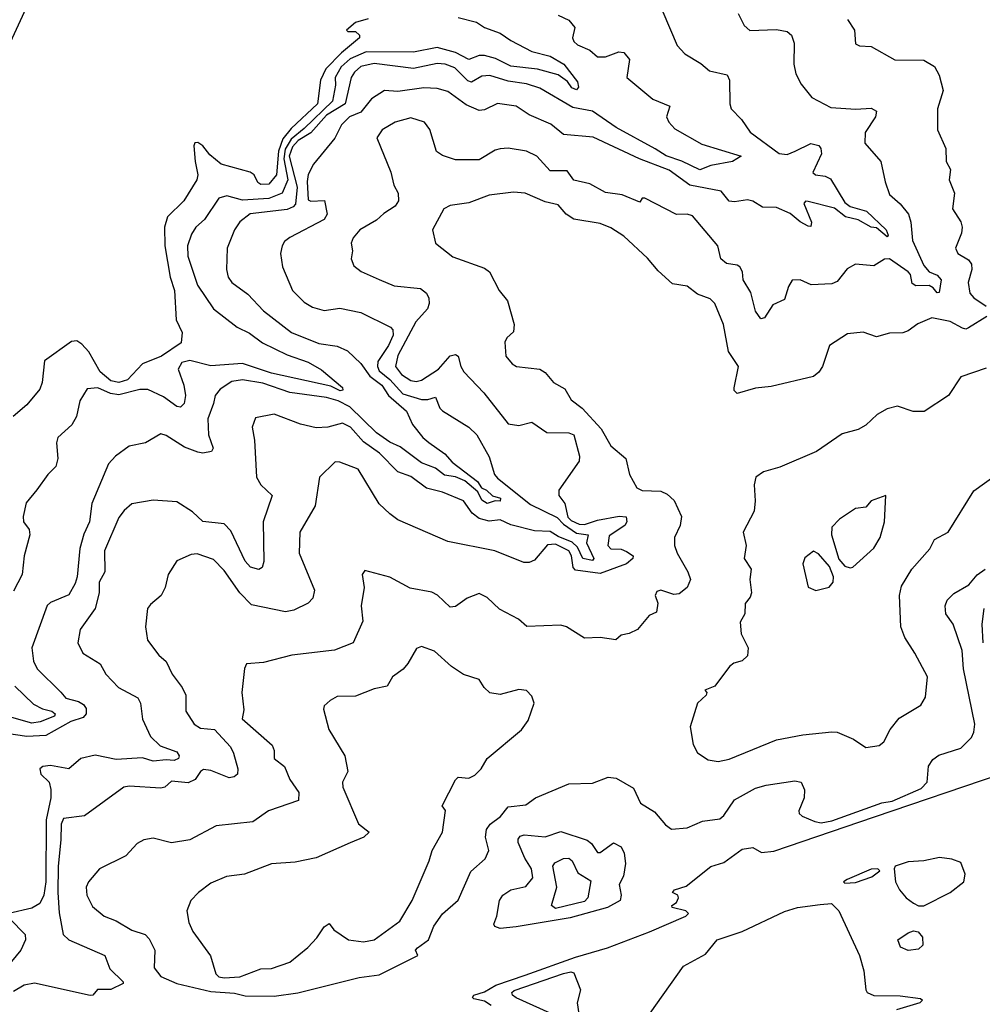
# Model space of a CAD drawing. Extents: x 1552294 to 1694791, y 811929 to 917222.
# Tile 429 of 643: x 1641398 to 1645057, y 856540 to 860284. Entities that reach past the tile are written whole.
import ezdxf

# ---------------------------------------------------------------- set-up
doc = ezdxf.new("R2010")
doc.units = 0

msp = doc.modelspace()

# ---------------------------------------------------------------- linework, layer by layer
at = {"layer": '0CON10XD'}
for points in [[(1641334.6, 860135), (1641437.7, 860362.3)], [(1644128.6, 860308.6), (1644152.3, 860262.3), (1644174, 860244), (1644275, 860247.8), (1644315, 860239.4), (1644332, 860225), (1644341.9, 860195), (1644340.3, 860115), (1644348.3, 860078.3), (1644368.7, 860038.7), (1644408.6, 859988.6), (1644480.8, 859950.8), (1644576.3, 859943.6), (1644635, 859948.2), (1644655, 859936), (1644650.8, 859915), (1644611.8, 859855), (1644610, 859815), (1644670.9, 859745), (1644687.4, 859667.4), (1644705, 859620), (1644745, 859584.2), (1644776.8, 859545), (1644786, 859515), (1644792, 859445), (1644835, 859350), (1644855, 859326.1), (1644885, 859312.6), (1644900.5, 859295), (1644893.6, 859246.4), (1644885, 859245.5), (1644870.2, 859265), (1644855, 859273.2), (1644805, 859271.7), (1644790.7, 859280.7), (1644783.9, 859315), (1644775.8, 859325), (1644705, 859375.4), (1644685, 859374.3), (1644645, 859348.1), (1644575.6, 859354.4), (1644543.6, 859336.4), (1644505, 859288.6), (1644485, 859279.6), (1644406.4, 859276.4), (1644364.4, 859295.6), (1644335, 859294.2), (1644320.3, 859269.7), (1644305, 859220.8), (1644260.4, 859199.6), (1644229.1, 859150.9), (1644215, 859146.2), (1644195, 859176.2), (1644176.8, 859246.8), (1644147.9, 859295), (1644145.3, 859325), (1644135, 859344.2), (1644125, 859351.1), (1644085, 859357.5), (1644063.1, 859375), (1644052, 859425), (1643955, 859538.5), (1643935, 859545.4), (1643895, 859543.1), (1643775, 859606.2), (1643763.8, 859606.2), (1643755, 859590), (1643688.6, 859618.6), (1643625, 859627.8), (1643565, 859660), (1643505, 859674), (1643479.1, 859709.1), (1643415, 859709.7), (1643364.4, 859765), (1643324.7, 859784.7), (1643255, 859795.5), (1643225, 859793.8), (1643205, 859788.2), (1643145, 859751.4), (1643055, 859751.8), (1643005, 859768.5), (1642982.9, 859782.9), (1642957.2, 859867.2), (1642937.1, 859895), (1642885, 859910.6), (1642825, 859894.6), (1642775.5, 859865), (1642755.4, 859835), (1642809.3, 859705), (1642820, 859655), (1642837.1, 859625), (1642837.8, 859595), (1642825.4, 859575), (1642782.1, 859547.9), (1642755, 859521.8), (1642691.1, 859485), (1642665.6, 859455), (1642658.6, 859435), (1642662.9, 859405), (1642658.1, 859375), (1642668.7, 859348.7), (1642696.3, 859326.3), (1642764.2, 859295.8), (1642821.9, 859271.9), (1642921.7, 859261.7), (1642944.4, 859245), (1642953.6, 859225), (1642955.3, 859205), (1642947.8, 859185), (1642904.1, 859135.9), (1642835, 859007.3), (1642826.5, 858965), (1642849.5, 858935), (1642885, 858911.8), (1642905, 858908.7), (1642925, 858913.8), (1642989.7, 858955), (1643035, 859005.8), (1643055, 859010.7), (1643065.4, 859005), (1643074.7, 858965), (1643086, 858945), (1643162.5, 858865), (1643255, 858747.1), (1643295, 858741.2), (1643345, 858753.5), (1643401.4, 858715), (1643485, 858712.9), (1643505, 858706.2), (1643525.9, 858625), (1643524.5, 858605), (1643447.6, 858495), (1643447.7, 858475), (1643459.4, 858459.4), (1643470.1, 858445), (1643482.1, 858392.1), (1643495, 858379.5), (1643525, 858366), (1643545, 858364.6), (1643595, 858381.2), (1643676.5, 858396.5), (1643703.1, 858393.1), (1643705.9, 858375), (1643699, 858361), (1643638.6, 858321.4), (1643634.1, 858285), (1643645, 858271.8), (1643685, 858270.2), (1643705, 858261.7), (1643729.6, 858245), (1643728.4, 858235), (1643705.2, 858214.8), (1643605, 858178.3), (1643511, 858191), (1643501.6, 858201.6), (1643496.3, 858245), (1643485, 858264.4), (1643435, 858289.4), (1643405, 858287), (1643355, 858228.4), (1643335, 858219.7), (1643315, 858219.7), (1643204.8, 858264.8), (1643025, 858300.5), (1642835, 858382.7), (1642805, 858405.5), (1642765, 858443.1), (1642685, 858574.4), (1642615, 858601.5), (1642597.3, 858602.7), (1642538.1, 858545), (1642520.9, 858435), (1642462.8, 858335), (1642461.1, 858255), (1642519.1, 858115), (1642512.2, 858085), (1642495, 858065.5), (1642440.9, 858039.1), (1642408, 858032), (1642279.6, 858059.6), (1642235, 858104.4), (1642175, 858189.4), (1642135, 858232), (1642073, 858253), (1642049.7, 858250.3), (1641995, 858226), (1641962.9, 858175), (1641951.5, 858125), (1641936.2, 858095), (1641895, 858060.9), (1641884.7, 858045), (1641876.6, 857975), (1641884.6, 857925), (1641927.6, 857867.6), (1641955, 857844), (1641977.8, 857795), (1642015.4, 857745), (1642030, 857715), (1642030, 857655), (1642061.4, 857605), (1642085, 857590.2), (1642138.9, 857585), (1642199, 857519), (1642211.3, 857495), (1642227.3, 857435), (1642225.8, 857415), (1642214, 857405), (1642195, 857400.7), (1642125, 857429.3), (1642097.2, 857432.8), (1642085, 857425.6), (1642065.3, 857394.7), (1642038.3, 857381.7), (1641975, 857388.1), (1641950, 857365), (1641935, 857361.2), (1641815, 857369.4), (1641794, 857366), (1641645, 857256.7), (1641565, 857246.2), (1641555.3, 857225), (1641554.5, 857165), (1641544.9, 857064.9), (1641543.3, 856965), (1641548.2, 856888.2), (1641563.9, 856805), (1641585.4, 856785), (1641722.1, 856725), (1641741.5, 856675), (1641792, 856625), (1641791.2, 856618.8), (1641744.2, 856595.8), (1641694.6, 856595.4), (1641676.2, 856575), (1641666.5, 856573.5), (1641455, 856619.8), (1641415, 856612.5), (1641375, 856588.6)], [(1643843.3, 860315), (1643896.9, 860186.9), (1643926.2, 860155), (1643987.8, 860117.8), (1644020.2, 860090.2), (1644087.1, 860075), (1644096.7, 860055), (1644096.9, 859965), (1644102.1, 859945), (1644141.9, 859905), (1644175, 859856.7), (1644285.3, 859775.3), (1644315, 859772.3), (1644345.6, 859784.4), (1644405, 859814), (1644435.8, 859805.8), (1644444, 859794), (1644446.1, 859773.9), (1644413, 859703), (1644422.9, 859695), (1644459.5, 859689.5), (1644479.5, 859679.5), (1644535, 859589.5), (1644555, 859574.1), (1644616.8, 859556.8), (1644691.6, 859485), (1644699.6, 859465), (1644695, 859458.5), (1644655, 859492.3), (1644635, 859494.8), (1644585, 859522.9), (1644536.9, 859535), (1644495, 859567.3), (1644395, 859593.3), (1644385, 859594.2), (1644378.9, 859585), (1644408.4, 859515), (1644405, 859497.5), (1644395, 859499.3), (1644365, 859515.5), (1644327.2, 859547.2), (1644275, 859570), (1644221.4, 859571.4), (1644185, 859594.2), (1644165, 859599.2), (1644115, 859591.4), (1644095, 859594.3), (1644065, 859632.9), (1643945.6, 859655.6), (1643867.3, 859712.7), (1643754.6, 859755), (1643578.3, 859838.3), (1643465, 859847.8), (1643416.6, 859886.6), (1643335, 859923.2), (1643285, 859955.3), (1643215, 859965.3), (1643165, 859941.1), (1643145, 859939.6), (1643095, 859960.5), (1643025, 860011.4), (1642985, 860022.6), (1642935, 860025.7), (1642835, 860011.2), (1642785, 860014.6), (1642735, 859983.2), (1642695, 859932.2), (1642651.9, 859915), (1642621.5, 859885), (1642596.1, 859833.9), (1642515.6, 859734.4), (1642494.5, 859695.5), (1642490.6, 859669.4), (1642495, 859598.8), (1642505, 859594), (1642556.3, 859596.3), (1642566.7, 859545), (1642555.8, 859524.2), (1642425, 859455.6), (1642405, 859440.8), (1642395.6, 859425), (1642389.4, 859395), (1642396.9, 859345), (1642435.5, 859255), (1642479.7, 859209.7), (1642511.1, 859191.1), (1642555, 859177.9), (1642615, 859186.7), (1642695, 859170.8), (1642808, 859115), (1642816.7, 859105), (1642818.4, 859085), (1642800, 859045), (1642760, 858985), (1642758.1, 858965), (1642765, 858949.5), (1642805.7, 858915.7), (1642855, 858861.8), (1642925, 858840.2), (1642950.1, 858839.9), (1642978.3, 858848.3), (1642995, 858807.1), (1643005, 858796.9), (1643105.5, 858735), (1643136.2, 858705), (1643182.3, 858622.3), (1643203, 858555), (1643215, 858540.2), (1643340, 858440), (1643441.3, 858391.3), (1643465.9, 858365.9), (1643515, 858331.1), (1643559.4, 858325), (1643552.3, 858295), (1643580.5, 858235), (1643575, 858227.3), (1643538.8, 858235), (1643518.5, 858278.5), (1643497.8, 858297.8), (1643445, 858318.6), (1643415, 858337.6), (1643355, 858340.9), (1643265, 858363.4), (1643225, 858382.5), (1643183.2, 858376.8), (1643145, 858387.5), (1643118.1, 858408.1), (1643084.6, 858455), (1643005, 858487.9), (1642945, 858502.3), (1642885, 858546.6), (1642835, 858565.4), (1642765.4, 858635.4), (1642705, 858679), (1642655.7, 858735), (1642625, 858750), (1642570, 858735), (1642525, 858732.2), (1642465, 858746.2), (1642365, 858784), (1642295, 858770.5), (1642281.6, 858735), (1642290.3, 858685), (1642297.9, 858545), (1642314.6, 858515), (1642357.7, 858475), (1642323.6, 858375), (1642326.5, 858223.5), (1642319.4, 858200.6), (1642306.9, 858193.1), (1642275, 858202.9), (1642255, 858224.6), (1642200.2, 858340.2), (1642175, 858367.7), (1642095, 858375.4), (1642055, 858412.2), (1641995, 858450.6), (1641905, 858457.1)], [(1643445, 860301.5), (1643485, 860282.5), (1643508.9, 860255), (1643500, 860215), (1643505, 860202), (1643518.9, 860188.9), (1643565, 860168.9), (1643595, 860143.1), (1643625, 860143.1), (1643675, 860162), (1643695, 860159.3), (1643716.3, 860133.7), (1643705.6, 860065), (1643805, 859982.1), (1643868.9, 859955), (1643857.2, 859915), (1643865.4, 859895), (1643888.8, 859868.8), (1643990.5, 859810.5), (1644140, 859765), (1644108.2, 859745), (1644025, 859729.6), (1643983.3, 859713.3), (1643915, 859746.6), (1643855, 859766.8), (1643813.9, 859793.9), (1643665.8, 859875), (1643575, 859936.3), (1643500.4, 859950.4), (1643375, 860023.7), (1643325, 860040.7), (1643255, 860051.3), (1643185, 860071.6), (1643155, 860069.7), (1643115, 860046.3), (1643101.7, 860051.7), (1643051.8, 860101.8), (1643015, 860115.2), (1642985, 860118.1), (1642895, 860098.8), (1642745, 860117.9), (1642695, 860107), (1642670.3, 860085), (1642658.3, 860065), (1642635.1, 859965), (1642565, 859921.2), (1642505.2, 859854.8), (1642456.5, 859825), (1642435, 859800.7)], [(1642722.5, 860287.5), (1642675, 860273.3), (1642640, 860245), (1642645, 860240), (1642675, 860240), (1642690, 860225), (1642690, 860215), (1642621.5, 860158.5), (1642561.8, 860098.2), (1642541.1, 860055), (1642530.3, 859965), (1642429.9, 859870.1), (1642398.9, 859831.1), (1642381.5, 859785), (1642375, 859693.9), (1642345, 859658.6), (1642315, 859658.1), (1642302.9, 859665), (1642289.4, 859695), (1642274.7, 859704.7), (1642164.7, 859734.7), (1642120.5, 859770.5), (1642095, 859804.3), (1642075, 859817.3), (1642064, 859816), (1642060.5, 859805), (1642065.3, 859745), (1642074.8, 859695), (1642071.1, 859675), (1642022.2, 859595), (1641960.7, 859535), (1641948.5, 859495), (1641950.4, 859425), (1641970, 859305), (1641986.2, 859255), (1641992.7, 859142.7), (1642016.2, 859095), (1642012, 859055), (1641936.9, 859005), (1641864.5, 858975.5), (1641807.7, 858915), (1641775, 858904), (1641745, 858910.8), (1641703.8, 858945), (1641661.1, 859021.1), (1641635, 859049.8), (1641615, 859062.5), (1641595, 859060.2), (1641492.5, 858987.5), (1641483.8, 858905), (1641475, 858879.2), (1641425, 858819.7), (1641373.9, 858775)], [(1643065, 860292.4), (1643134.2, 860275), (1643164.8, 860254.8), (1643225, 860233.8), (1643265.2, 860205.2), (1643345, 860163.6), (1643415, 860145.2), (1643466.9, 860115), (1643518.1, 860048.1), (1643522.2, 860027.8), (1643515, 860018.1), (1643496.7, 860025), (1643480, 860050), (1643445, 860075.4), (1643366.6, 860096.6), (1643265, 860107.4), (1643206.5, 860136.5), (1643165, 860148.4), (1643145, 860148.2), (1643105, 860132.8), (1643055, 860159.1), (1642985, 860178.4), (1642895, 860160.4), (1642715, 860162), (1642655, 860135.6), (1642619.9, 860105), (1642597.2, 860065), (1642598.3, 860035), (1642587.7, 859975), (1642479.4, 859870.6), (1642430, 859830), (1642407.7, 859792.3), (1642402.7, 859755), (1642418.1, 859675), (1642396.5, 859625), (1642345, 859604.2), (1642245, 859598.1), (1642185, 859614.1), (1642155, 859606.1), (1642100.4, 859525), (1642067.9, 859495), (1642051.2, 859468.8), (1642036.5, 859425), (1642037.5, 859385), (1642074.4, 859275), (1642134.5, 859185), (1642225.5, 859115), (1642271.8, 859091.8), (1642320.9, 859055), (1642415, 859009.7), (1642495, 858981.8), (1642545, 858953.3), (1642625.3, 858885), (1642626.5, 858875), (1642616.6, 858873.4), (1642581, 858891), (1642355, 858940.3), (1642245, 858976.9), (1642125, 858967.8), (1642045, 858988.4), (1642015, 858980.3), (1642000.3, 858955), (1642022.1, 858895), (1642028.2, 858855), (1642022.9, 858825), (1642009.7, 858810.3), (1641995, 858813), (1641945, 858850), (1641885, 858878.5), (1641855, 858877.7), (1641775, 858857.8), (1641743.4, 858863.4), (1641695, 858884.4), (1641655, 858880), (1641627.1, 858835), (1641614, 858775), (1641596.4, 858743.6), (1641542.9, 858695), (1641538.1, 858675), (1641543.6, 858615), (1641535.3, 858584.7), (1641505, 858554.4), (1641463.2, 858496.8), (1641422.6, 858447.4), (1641411.9, 858395), (1641412.9, 858375), (1641434.4, 858345), (1641437.3, 858325), (1641414.7, 858245.3), (1641407.5, 858175), (1641375, 858110.8)], [(1644544.4, 860285), (1644571.4, 860245), (1644575, 860193.3), (1644590, 860185), (1644635, 860182), (1644725, 860131.9), (1644835, 860130.8), (1644875, 860106), (1644893.7, 860073.7), (1644908.1, 860015), (1644886.9, 859945), (1644886.9, 859865), (1644918.6, 859795), (1644919.2, 859745), (1644936.2, 859715), (1644931.1, 859675), (1644950.9, 859625), (1644943.6, 859565), (1644975, 859516.2), (1644980, 859495), (1644977.8, 859472.2), (1644955.6, 859415), (1644964.4, 859395), (1645005, 859371.5), (1645016.4, 859355), (1645017.2, 859335), (1645003.3, 859285), (1645009.2, 859245), (1645025, 859226.4), (1645071.5, 859195)], [(1642435, 859800.7), (1642422.7, 859765), (1642452.4, 859647.6), (1642446.9, 859583.1), (1642437.8, 859572.2), (1642415, 859562.9), (1642274.3, 859545.7), (1642235, 859515.7), (1642214.8, 859485.2), (1642186.6, 859415), (1642183.8, 859335), (1642190.8, 859305), (1642204.4, 859284.4), (1642265, 859240.9), (1642325, 859177.5), (1642431.1, 859095), (1642535, 859052.5), (1642605, 859042.6), (1642644.5, 859025), (1642695, 858976.9), (1642728.8, 858928.8), (1642774.8, 858895), (1642800.6, 858855), (1642868.5, 858795), (1642890.9, 858745), (1642931.1, 858695), (1642953.8, 858676.2), (1643013.6, 858633.6), (1643041.5, 858601.5), (1643137.9, 858527.9), (1643153.9, 858503.9), (1643172.5, 858495), (1643195, 858473.1), (1643225.9, 858465), (1643225, 858453.2), (1643205, 858454.1), (1643175, 858444.4), (1643155, 858456.7), (1643139.1, 858489.1), (1643090.3, 858530.3), (1643055.4, 858545.4), (1643012.5, 858552.5), (1642978.2, 858578.2), (1642925, 858599.7), (1642845, 858659.8), (1642805, 858677.9), (1642755, 858713.3), (1642652.6, 858812.6), (1642609.3, 858835), (1642565, 858847.6), (1642425, 858866.7), (1642322.5, 858902.5), (1642245.2, 858914.8), (1642205, 858908.6), (1642160.5, 858879.5), (1642140.7, 858855), (1642135.3, 858825.3), (1642113.1, 858766.9), (1642116, 858705), (1642133.8, 858655), (1642127.5, 858642.5), (1642095, 858635.6), (1642075, 858640), (1642025, 858659.2), (1641955, 858703.3), (1641935, 858708.8), (1641876.2, 858675), (1641815, 858661.9), (1641762.5, 858625), (1641736.2, 858595), (1641672.6, 858445), (1641663, 858375), (1641642.2, 858327.7), (1641627.3, 858272.7), (1641616.9, 858165), (1641609.5, 858140.5), (1641585, 858097.5), (1641515, 858068.2), (1641503.1, 858056.9), (1641444.6, 857895.4), (1641451.3, 857845), (1641464.7, 857815), (1641555, 857726.9), (1641573.5, 857703.5), (1641621.5, 857691.5), (1641640.5, 857680.5), (1641651.4, 857665), (1641651.5, 857645), (1641639.9, 857630.1), (1641592.5, 857615), (1641498.1, 857561.9), (1641425, 857558.2), (1641312.5, 857575)], [(1645074, 859156), (1645005, 859112.3), (1644995, 859106.9), (1644981.6, 859111.6), (1644935, 859136.7), (1644865, 859150.5), (1644811.7, 859128.3), (1644775, 859101.2), (1644755, 859094), (1644705, 859092), (1644655, 859078), (1644604.5, 859095.5), (1644545, 859089.4), (1644476.7, 859045), (1644450, 858965), (1644436.1, 858943.9), (1644415, 858927.5), (1644255, 858889.8), (1644195, 858883.5), (1644125, 858862.5), (1644114.4, 858874.4), (1644114.4, 858884.4), (1644130.4, 858965), (1644092.5, 859022.5), (1644073.7, 859125), (1644040.8, 859205), (1644023.1, 859223.1), (1643975, 859240.3), (1643935, 859271.4), (1643879.3, 859279.3), (1643825, 859328.9), (1643785, 859376.9), (1643695, 859460.7), (1643645, 859492.9), (1643605, 859509), (1643505, 859525.9), (1643474.9, 859544.9), (1643445, 859580.9), (1643395, 859592.3), (1643320, 859625), (1643275, 859629.1), (1643182.3, 859617.7), (1643105, 859587.5), (1643035, 859578.1), (1643010, 859565), (1642967.5, 859485), (1642979.2, 859435), (1643045, 859383.1), (1643165, 859339.5), (1643184.3, 859325), (1643221.1, 859255), (1643252.5, 859215), (1643278.1, 859125), (1643275, 859096.7), (1643250, 859075), (1643242.1, 859057.9), (1643246, 859005), (1643270, 858975), (1643286.7, 858965), (1643375, 858955.6), (1643395, 858942.9), (1643426.7, 858905), (1643470.5, 858880.5), (1643495, 858838.8), (1643536.8, 858806.8), (1643608.2, 858728.2), (1643645, 858663.3), (1643702.5, 858615), (1643716.2, 858555), (1643743.6, 858503.6), (1643764.2, 858494.2), (1643835, 858491.8), (1643859.4, 858479.4), (1643885.3, 858455.3), (1643913.5, 858395), (1643909.3, 858360.7), (1643887.1, 858315), (1643887.1, 858285), (1643896.8, 858255), (1643938.4, 858185), (1643947.6, 858155), (1643935.6, 858124.4), (1643905, 858100.3), (1643885, 858098.3), (1643835, 858115.2), (1643820, 858110), (1643813.8, 858095), (1643823.3, 858065), (1643818.5, 858031.5), (1643791.4, 858018.6), (1643746.2, 857965), (1643715, 857950), (1643685, 857944), (1643664.4, 857925.6), (1643605, 857934.2), (1643545, 857931.9), (1643476.2, 857975), (1643455, 857981.9), (1643326.5, 857976.5), (1643293.8, 858005), (1643222, 858042), (1643175, 858087.1), (1643145, 858102), (1643098.8, 858085), (1643055, 858052.9), (1643035, 858050.6), (1642986, 858096), (1642965, 858106.7), (1642882.6, 858122.6), (1642805, 858164.4), (1642710.5, 858189.5), (1642700, 858175), (1642707.5, 858125), (1642696.7, 858055), (1642702.5, 857997.5), (1642666, 857914), (1642595, 857886.9), (1642432.4, 857867.6), (1642325, 857840), (1642260, 857835), (1642253, 857817), (1642242.5, 857725), (1642249.7, 857659.7), (1642243.8, 857625), (1642357.5, 857525), (1642365.5, 857505), (1642365.7, 857475), (1642404.7, 857444.7), (1642424.6, 857395), (1642458.8, 857345), (1642458.1, 857315), (1642344.6, 857275.4), (1642285, 857234), (1642145, 857218.8), (1642045, 857165.5), (1641975, 857154.4), (1641905, 857171.1), (1641870, 857165), (1641845, 857150.8), (1641802, 857105), (1641701.2, 857055), (1641659.2, 857005), (1641650.6, 856985), (1641653.1, 856955), (1641675, 856911.4), (1641720, 856875), (1641765, 856857.1), (1641825, 856822.3), (1641874.7, 856804.7), (1641890.7, 856789.3), (1641912.3, 856745), (1641908.8, 856678.8), (1641934.5, 856645), (1641995, 856618.8), (1642125, 856588.3), (1642215, 856581.7), (1642255, 856572.4), (1642365, 856570.4), (1642455, 856582.8), (1642688.3, 856641.7), (1642765, 856651.7), (1642912, 856725), (1642903.3, 856745), (1642910, 856755), (1642952.1, 856785), (1642972.6, 856837.4), (1643005.7, 856884.3), (1643064.7, 856935.3), (1643112.9, 857045), (1643166.9, 857093.1), (1643181.8, 857125), (1643168.6, 857175), (1643172.7, 857205), (1643186.8, 857225), (1643225.5, 857254.5), (1643255, 857291.1), (1643321.5, 857298.5), (1643358.8, 857325), (1643485, 857378.1), (1643575, 857380.8), (1643635, 857404), (1643665, 857399.2), (1643731.7, 857361.7), (1643758, 857305), (1643811.7, 857271.7), (1643852.4, 857222.4), (1643875.7, 857205.7), (1643935, 857211.4), (1643993.7, 857236.4), (1644060, 857245), (1644075, 857257.5), (1644115, 857316.8), (1644195, 857361.2), (1644235, 857373.2), (1644345, 857390), (1644368.8, 857385), (1644381.9, 857355), (1644380, 857325), (1644360, 857275), (1644361.2, 857265), (1644371.9, 857255), (1644421.1, 857235), (1644445, 857229.7), (1644485, 857238.1), (1644675, 857305.9), (1644715, 857312.7), (1644825, 857360.6), (1644847.9, 857385), (1644852.5, 857445), (1644868.8, 857471.2), (1644892.4, 857487.6), (1644975, 857514.4), (1645016, 857554), (1645025.4, 857575), (1645028.2, 857605), (1644985.3, 857815), (1644980.9, 857885), (1644945.9, 857985.9), (1644918.5, 858025), (1644915.9, 858055), (1644923.8, 858076.2), (1644948.4, 858101.6), (1645005.6, 858135), (1645037.5, 858172.5), (1645068.6, 858195)], [(1645071.3, 858958.7), (1644975, 858925.8), (1644928, 858855), (1644836.1, 858793.9), (1644794.6, 858794.6), (1644735, 858814.2), (1644695, 858804.2), (1644657.6, 858782.4), (1644615, 858742.9), (1644585, 858725.8), (1644525, 858708.8), (1644427.2, 858642.8), (1644287, 858583), (1644225.3, 858564.7), (1644195.8, 858545), (1644189.4, 858515), (1644194.3, 858455), (1644190, 858415), (1644148.5, 858335), (1644159.5, 858285), (1644152.2, 858235), (1644178, 858195), (1644173.8, 858155), (1644179.5, 858105), (1644175, 858088.8), (1644155.7, 858064.3), (1644154.3, 858025), (1644137.4, 857992.6), (1644140.8, 857949.2), (1644166.7, 857895), (1644164.2, 857865), (1644145, 857846), (1644113.2, 857836.8), (1644096, 857825), (1644040.5, 857749.5), (1644002.5, 857735), (1644010, 857725), (1644007.5, 857715), (1643974.4, 857685), (1643946.7, 857595), (1643957.6, 857527.6), (1643975, 857496.2), (1644015, 857469.2), (1644053.3, 857463.3), (1644095, 857471.8), (1644275, 857545.5), (1644375, 857564.6), (1644485, 857576.5), (1644505, 857574.4), (1644567.7, 857547.7), (1644615, 857516.2), (1644665.7, 857524.3), (1644682.4, 857537.6), (1644707.1, 857585), (1644741.7, 857628.3), (1644823, 857677), (1644841.7, 857708.3), (1644848.5, 857785), (1644800.5, 857875), (1644762.2, 857935), (1644747.9, 857975), (1644742.1, 858095), (1644750.3, 858129.7), (1644789.2, 858195), (1644858.1, 858271.9), (1644875, 858308), (1644927.1, 858335), (1645025, 858492.5), (1645155, 858585.8)], [(1644555, 858199.2), (1644565, 858202), (1644645, 858274), (1644669.2, 858315), (1644685.8, 858375), (1644690, 858475), (1644635, 858454.3), (1644615, 858430.6), (1644574.8, 858425.2), (1644514.8, 858385.2), (1644484.7, 858355), (1644483.3, 858325), (1644512.4, 858232.4), (1644535, 858205.7), (1644555, 858199.2)], [(1641905, 858457.1), (1641825, 858442.9), (1641795, 858418.1), (1641775, 858390.8), (1641720.9, 858265), (1641721.4, 858185), (1641700, 858145), (1641700.9, 858105), (1641685.3, 858045), (1641628.2, 857965), (1641618.9, 857915), (1641637.8, 857875), (1641704.5, 857834.5), (1641725.6, 857795), (1641774, 857744), (1641846.9, 857705), (1641857.5, 857685), (1641865, 857624.5), (1641895, 857558.8), (1641932.2, 857522.2), (1641995, 857499.4), (1642004.1, 857485), (1642002.2, 857475), (1641985, 857466.6), (1641955, 857469.8), (1641905, 857464.5), (1641865, 857476.6), (1641765, 857470.2), (1641685, 857487.6), (1641631.2, 857475), (1641585, 857435.8), (1641515, 857447.5), (1641486.1, 857443.9), (1641474.5, 857435), (1641478.5, 857415), (1641510, 857385), (1641517, 857357), (1641516.8, 857325), (1641498.9, 857241.1), (1641497.3, 857005), (1641490.4, 856955), (1641475, 856923.6), (1641445, 856904.8), (1641357.1, 856885)], [(1644425, 858114), (1644475, 858126), (1644490, 858145), (1644491.9, 858165), (1644476, 858205), (1644435, 858252.9), (1644415, 858262.9), (1644382.6, 858237.4), (1644374.4, 858215), (1644395.8, 858125.8), (1644425, 858114)], [(1645060, 857915), (1645056.1, 857985), (1645064.4, 858045)], [(1642175, 856639.8), (1642235, 856643.7), (1642315, 856674.6), (1642355, 856676.1), (1642425, 856699.6), (1642493.9, 856756.1), (1642527.6, 856792.4), (1642555, 856834), (1642575, 856847.5), (1642592.6, 856822.6), (1642648, 856785), (1642705, 856777.8), (1642745, 856785.4), (1642843.7, 856856.3), (1642890.4, 856935), (1642954.4, 857085), (1642965.6, 857125), (1643005.5, 857195), (1643016.2, 857276.2), (1643003.8, 857295), (1643055, 857393.8), (1643065, 857404.2), (1643105, 857400.4), (1643128.8, 857411.2), (1643151.8, 857435), (1643175.3, 857474.7), (1643305, 857583.3), (1643330.5, 857619.5), (1643354, 857685), (1643345, 857712), (1643325, 857732.9), (1643295, 857736.7), (1643225, 857717.9), (1643185, 857724.3), (1643163.1, 857745), (1643144.5, 857774.5), (1643085, 857794.3), (1643040, 857825), (1642975, 857883.1), (1642925, 857900), (1642907.1, 857892.9), (1642873.7, 857836.3), (1642855.4, 857814.6), (1642815.8, 857785), (1642795, 857749.4), (1642745, 857740), (1642675, 857711.4), (1642605, 857710.6), (1642578, 857695), (1642555.8, 857675), (1642552.7, 857662.7), (1642573.3, 857585), (1642634.7, 857484.7), (1642645.5, 857424.5), (1642625.8, 857385), (1642626.7, 857365), (1642685.5, 857225.5), (1642726.7, 857195), (1642706.2, 857175), (1642654.1, 857154.1), (1642525, 857097.3), (1642445, 857080), (1642355, 857074), (1642252.5, 857035), (1642183.9, 857026.1), (1642125, 857000), (1642078, 856965), (1642049.2, 856935), (1642033.1, 856895), (1642040.8, 856850.8), (1642056.9, 856816.9), (1642124, 856724), (1642143.6, 856655), (1642154.8, 856644.8), (1642175, 856639.8)], [(1641379.4, 857749.4), (1641451.4, 857681.4), (1641485, 857663.6), (1641520.3, 857655), (1641532.6, 857645), (1641530, 857635), (1641476, 857614), (1641445, 857609.2), (1641305, 857648.8)], [(1643190.8, 856535), (1643165, 856552.1), (1643125, 856560.4), (1643118.9, 856565), (1643124.5, 856575), (1643165, 856587.7), (1643207.6, 856612.4), (1643319.6, 856650.4), (1643510.9, 856719.1), (1643632.5, 856755), (1643792.5, 856815), (1643930, 856875), (1643940, 856885), (1643930, 856895), (1643878.3, 856908.3), (1643877.5, 856915), (1643895, 856927.5), (1643902.5, 856945), (1643900, 856955), (1643880, 856965), (1643887.5, 856975), (1643931.1, 856988.9), (1644025, 857064.4), (1644075, 857079.4), (1644145, 857130), (1644185, 857136.5), (1644217.6, 857117.6), (1644265, 857122.2), (1644647.6, 857252.4), (1645124.5, 857415)], [(1643225, 856827.6), (1643204.5, 856835), (1643200, 856845), (1643211.5, 856875), (1643221.8, 856935), (1643234.4, 856955), (1643265, 856974.5), (1643321.9, 856988.1), (1643349.1, 857020.9), (1643343.8, 857055), (1643318.8, 857095), (1643293.5, 857155), (1643292.4, 857167.6), (1643300.3, 857179.7), (1643315.3, 857184.7), (1643395, 857176.8), (1643455, 857196.8), (1643555, 857163.9), (1643571.5, 857151.5), (1643595, 857116.7), (1643605, 857117.5), (1643655, 857154.4), (1643685, 857138.9), (1643696.3, 857115), (1643701.4, 857075), (1643693.3, 857026.7), (1643676.9, 856995), (1643684, 856955), (1643681.2, 856935), (1643632.3, 856907.7), (1643491.2, 856868.8), (1643285, 856834.8), (1643225, 856827.6)], [(1643435, 856904.3), (1643419.7, 856915), (1643439.6, 856985), (1643425, 857065.7), (1643432.4, 857077.6), (1643465, 857094.3), (1643485, 857095.5), (1643497.6, 857085), (1643520.1, 857040.1), (1643569.6, 857009.6), (1643558.3, 856945), (1643545, 856930.2), (1643435, 856904.3)], [(1644815, 856914.3), (1644835, 856914.7), (1644934.8, 856965.2), (1644986.7, 857005), (1644991.5, 857035), (1644975, 857079.2), (1644941.5, 857091.5), (1644895, 857097.6), (1644835, 857085.2), (1644775, 857081.2), (1644725.5, 857065), (1644721.9, 857055), (1644727.8, 857005), (1644742.5, 856975), (1644767.5, 856945), (1644795, 856924.8), (1644815, 856914.3)], [(1644535, 857000), (1644575, 857003), (1644636.7, 857025), (1644667, 857047), (1644660, 857055), (1644635, 857054.2), (1644542.9, 857015), (1644530, 857005), (1644535, 857000)], [(1643795, 856505.5), (1643920.8, 856685), (1644005, 856730.8), (1644048.9, 856785), (1644145, 856817.1), (1644305, 856892.5), (1644355, 856907.4), (1644440.4, 856919.6), (1644483.7, 856923.7), (1644512.1, 856895), (1644590.8, 856725), (1644607.1, 856667.1), (1644614.3, 856595), (1644620, 856585), (1644645, 856573.3), (1644745, 856572), (1644821.7, 856561.7), (1644830, 856555), (1644820, 856545), (1644730.9, 856519.1)], [(1641360.9, 856865), (1641419.1, 856805), (1641420.8, 856785), (1641402.9, 856745), (1641367.5, 856702.5)], [(1644775, 856744.4), (1644746.4, 856756.4), (1644736, 856785), (1644775, 856811.9), (1644795, 856818.6), (1644813.3, 856815), (1644829.2, 856795), (1644831.2, 856765), (1644815, 856750), (1644775, 856744.4)], [(1643518.7, 856458.7), (1643285, 856564.1), (1643271.1, 856575), (1643268.9, 856585), (1643277.9, 856592.1), (1643465, 856656.6), (1643492.8, 856662.8), (1643505, 856659.3), (1643529.6, 856595), (1643516.7, 856545), (1643527.8, 856477.8)]]:
    msp.add_lwpolyline(points, dxfattribs=at)

doc.saveas('drawing.dxf')
